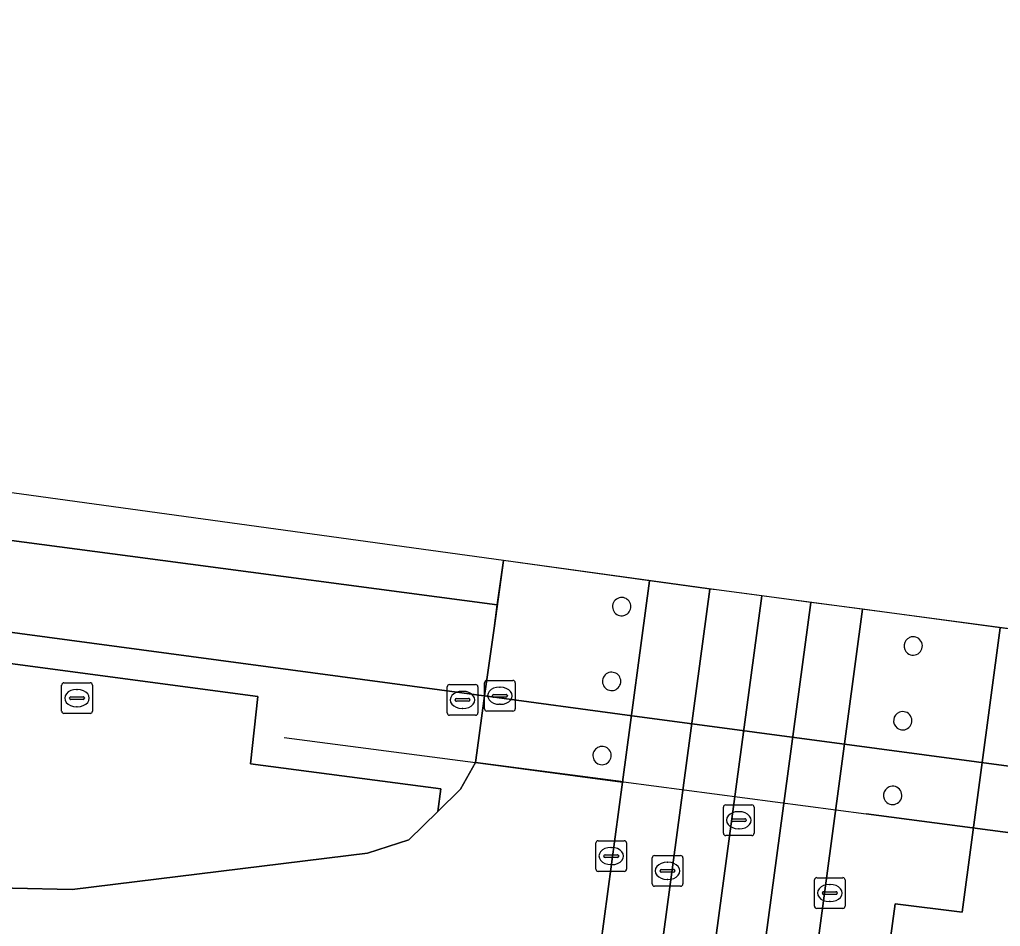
# Model space of a CAD drawing. Extents: x 161258 to 161838, y 380833 to 381727.
# Drawn here: x 161379.43 to 161411.42, y 381696.63 to 381726.19 of the extents above; entities that cross this region are included whole.
import ezdxf

# ---------------------------------------------------------------- set-up
doc = ezdxf.new("R2010")
doc.units = 0
for name, color, linetype in [('IMGEO_Berm_groen', 7, 'Continuous'), ('IMGEO_Dek', 7, 'Continuous'), ('IMGEO_Hek', 7, 'Continuous'), ('IMGEO_Kolk', 7, 'Continuous'), ('IMGEO_Pijler', 7, 'Continuous'), ('IMGEO_Rijbaan_lokaal_gesloten', 7, 'Continuous'), ('IMGEO_Rijbaan_lokaal_open', 7, 'Continuous'), ('IMGEO_Rijbaan_regionaal_gesloten', 7, 'Continuous'), ('IMGEO_Rioolput', 7, 'Continuous'), ('IMGEO_Voetpad_open', 7, 'Continuous')]:
    doc.layers.add(name, color=color, linetype=linetype)

msp = doc.modelspace()

# ---------------------------------------------------------------- linework, layer by layer
at = {"layer": 'IMGEO_Berm_groen'}
for points in [[(161320.382, 381714.114), (161302.023, 381716.576), (161283.652, 381719.058), (161270.337, 381720.851), (161266.337, 381721.39), (161266.2, 381720.387), (161270.208, 381719.845), (161338.59, 381710.606), (161387.2, 381704.126), (161386.96, 381701.929), (161393.172, 381701.112), (161393.073, 381700.375), (161393.816, 381701.106), (161394.202, 381701.801), (161394.298, 381701.973), (161394.342, 381702.289), (161394.6, 381704.143), (161394.577, 381704.146), (161393.852, 381704.243), (161375.459, 381706.713), (161357.08, 381709.164), (161338.725, 381711.598)], [(161338.59, 381710.606), (161270.208, 381719.845), (161266.2, 381720.387), (161265.65, 381716.362), (161269.693, 381715.83), (161273.11, 381715.38), (161276.343, 381714.86), (161284.269, 381713.225), (161290.931, 381711.459), (161295.591, 381710.053), (161302.129, 381709.465), (161311.935, 381707.75), (161332.472, 381704.88), (161350.111, 381702.164), (161362.451, 381699.429), (161368.695, 381698.551), (161375.302, 381697.96), (161381.143, 381697.835), (161390.776, 381699.021), (161392.132, 381699.449), (161393.073, 381700.375), (161393.172, 381701.112), (161386.96, 381701.929), (161387.2, 381704.126)], [(161399.976, 381707.9), (161395.21, 381708.555), (161395.013, 381707.117), (161394.908, 381706.353), (161394.6, 381704.143), (161394.342, 381702.289), (161394.298, 381701.973), (161399.097, 381701.337)], [(161407.391, 381702.43), (161399.416, 381703.498), (161394.6, 381704.143), (161394.342, 381702.289), (161394.298, 381701.973), (161399.133, 381701.338), (161407.042, 381700.297), (161411.91, 381699.657), (161411.957, 381699.966), (161412.199, 381701.786), (161412.186, 381701.788)]]:
    msp.add_lwpolyline(points, close=True, dxfattribs=at)
for points in [[(161399.097, 381701.337), (161394.298, 381701.973), (161394.202, 381701.801), (161393.816, 381701.106), (161393.073, 381700.375), (161392.132, 381699.449), (161390.776, 381699.021), (161381.143, 381697.835), (161375.302, 381697.96), (161368.695, 381698.551), (161362.451, 381699.429), (161350.111, 381702.164), (161332.472, 381704.88), (161311.935, 381707.75), (161302.129, 381709.465), (161295.591, 381710.053), (161292.067, 381710.37)], [(161412.782, 381706.187), (161411.419, 381706.368), (161410.176, 381697.093), (161407.987, 381697.364), (161406.223, 381684.377), (161405.44, 381678.388)], [(161396.148, 381681.7), (161396.667, 381685.571), (161396.979, 381685.53), (161397.187, 381687.078), (161399.097, 381701.337)]]:
    msp.add_lwpolyline(points, dxfattribs=at)
for centre, start, end in [((161399.07, 381707.052), 96.4616, 247.8925), ((161399.069, 381707.053), 248.1016, 96.2524), ((161398.742, 381704.616), 97.9103, 246.5055), ((161398.742, 381704.616), 246.5198, 97.8961), ((161398.429, 381702.198), 101.5643, 242.7221), ((161398.43, 381702.198), 242.5364, 101.75)]:
    msp.add_arc(centre, 0.299, start, end, dxfattribs=at)
at = {"layer": 'IMGEO_Dek'}
msp.add_lwpolyline([(161395.21, 381708.555), (161394.908, 381706.353), (161394.6, 381704.143), (161394.342, 381702.289), (161394.298, 381701.973), (161399.133, 381701.338), (161407.042, 381700.297), (161411.91, 381699.657), (161411.957, 381699.966), (161412.199, 381701.786), (161412.495, 381704.012), (161412.782, 381706.187), (161402.163, 381707.599)], close=True, dxfattribs=at)
at = {"layer": 'IMGEO_Hek'}
for points in [[(161388.06, 381702.793), (161394.298, 381701.973)], [(161399.133, 381701.338), (161394.298, 381701.973)], [(161399.133, 381701.338), (161407.042, 381700.297)], [(161411.91, 381699.657), (161407.042, 381700.297)]]:
    msp.add_lwpolyline(points, dxfattribs=at)
at = {"layer": 'IMGEO_Kolk'}
for p, q in [((161393.379, 381703.587), (161393.379, 381704.439)), ((161393.454, 381704.513), (161394.306, 381704.513)), ((161394.38, 381704.439), (161394.38, 381703.587)), ((161393.867, 381704.293), (161393.892, 381704.293)), ((161393.638, 381704.007), (161393.638, 381704.019)), ((161394.076, 381703.97), (161393.678, 381703.97)), ((161393.681, 381704.056), (161394.079, 381704.056)), ((161394.122, 381704.019), (161394.122, 381704.007)), ((161394.306, 381703.513), (161393.454, 381703.513)), ((161393.89, 381703.733), (161393.865, 381703.733)), ((161398.229, 381698.497), (161398.229, 381699.349)), ((161398.304, 381699.423), (161399.156, 381699.423)), ((161399.23, 381699.349), (161399.23, 381698.497)), ((161398.531, 381698.966), (161398.929, 381698.966)), ((161398.717, 381699.203), (161398.742, 381699.203)), ((161398.488, 381698.917), (161398.488, 381698.929)), ((161398.926, 381698.88), (161398.528, 381698.88)), ((161398.972, 381698.929), (161398.972, 381698.917)), ((161400.064, 381698.013), (161400.064, 381698.865)), ((161400.139, 381698.939), (161400.991, 381698.939)), ((161400.552, 381698.719), (161400.577, 381698.719)), ((161401.065, 381698.865), (161401.065, 381698.013)), ((161399.156, 381698.423), (161398.304, 381698.423)), ((161398.74, 381698.643), (161398.715, 381698.643)), ((161400.323, 381698.433), (161400.323, 381698.445)), ((161400.761, 381698.396), (161400.363, 381698.396)), ((161400.366, 381698.482), (161400.764, 381698.482)), ((161400.807, 381698.445), (161400.807, 381698.433)), ((161400.575, 381698.159), (161400.55, 381698.159)), ((161405.356, 381697.292), (161405.356, 381698.144)), ((161405.431, 381698.218), (161406.283, 381698.218)), ((161406.357, 381698.144), (161406.357, 381697.292)), ((161400.991, 381697.939), (161400.139, 381697.939)), ((161405.615, 381697.712), (161405.615, 381697.724)), ((161405.658, 381697.761), (161406.056, 381697.761)), ((161405.844, 381697.998), (161405.869, 381697.998)), ((161406.099, 381697.724), (161406.099, 381697.712)), ((161406.053, 381697.675), (161405.655, 381697.675)), ((161405.867, 381697.438), (161405.842, 381697.438)), ((161406.283, 381697.218), (161405.431, 381697.218))]:
    msp.add_line(p, q, dxfattribs=at)
for points in [[(161393.379, 381703.587), (161393.379, 381704.439)], [(161393.454, 381704.513), (161394.306, 381704.513)], [(161394.38, 381704.439), (161394.38, 381703.587)], [(161394.306, 381703.513), (161393.454, 381703.513)], [(161398.229, 381698.497), (161398.229, 381699.349)], [(161398.304, 381699.423), (161399.156, 381699.423)], [(161399.23, 381699.349), (161399.23, 381698.497)], [(161400.064, 381698.013), (161400.064, 381698.865)], [(161400.139, 381698.939), (161400.991, 381698.939)], [(161401.065, 381698.865), (161401.065, 381698.013)], [(161399.156, 381698.423), (161398.304, 381698.423)], [(161405.356, 381697.292), (161405.356, 381698.144)], [(161405.431, 381698.218), (161406.283, 381698.218)], [(161406.357, 381698.144), (161406.357, 381697.292)], [(161400.991, 381697.939), (161400.139, 381697.939)], [(161406.283, 381697.218), (161405.431, 381697.218)]]:
    msp.add_lwpolyline(points, dxfattribs=at)
for centre, radius, start, end in [((161393.456, 381704.437), 0.0765, 91.552, 178.448), ((161393.456, 381704.437), 0.0765, 91.552, 178.448), ((161394.304, 381704.437), 0.0765, 1.552, 88.448), ((161394.304, 381704.437), 0.0765, 1.552, 88.448), ((161393.678, 381704.016), 0.0403, 85.8775, 175.7526), ((161393.675, 381704.006), 0.0366, 178.938, 274.7102), ((161394.079, 381704.013), 0.043, 264.8664, 352.4533), ((161394.083, 381704.018), 0.0386, 1.7309, 96.639), ((161393.456, 381703.589), 0.0765, 181.552, 268.448), ((161393.456, 381703.589), 0.0765, 181.552, 268.448), ((161394.304, 381703.589), 0.0765, 271.552, 358.448), ((161394.304, 381703.589), 0.0765, 271.552, 358.448), ((161398.306, 381699.347), 0.0765, 91.552, 178.448), ((161398.306, 381699.347), 0.0765, 91.552, 178.448), ((161399.154, 381699.347), 0.0765, 1.552, 88.448), ((161399.154, 381699.347), 0.0765, 1.552, 88.448), ((161398.528, 381698.926), 0.0403, 85.8775, 175.7526), ((161398.933, 381698.928), 0.0386, 1.7309, 96.639), ((161398.525, 381698.916), 0.0366, 178.938, 274.7102), ((161398.929, 381698.923), 0.043, 264.8664, 352.4533), ((161400.141, 381698.863), 0.0765, 91.552, 178.448), ((161400.141, 381698.863), 0.0765, 91.552, 178.448), ((161400.989, 381698.863), 0.0765, 1.552, 88.448), ((161400.989, 381698.863), 0.0765, 1.552, 88.448), ((161398.306, 381698.499), 0.0765, 181.552, 268.448), ((161398.306, 381698.499), 0.0765, 181.552, 268.448), ((161399.154, 381698.499), 0.0765, 271.552, 358.448), ((161399.154, 381698.499), 0.0765, 271.552, 358.448), ((161400.363, 381698.442), 0.0403, 85.8775, 175.7526), ((161400.36, 381698.432), 0.0366, 178.938, 274.7102), ((161400.764, 381698.439), 0.043, 264.8664, 352.4533), ((161400.768, 381698.444), 0.0386, 1.7309, 96.639), ((161400.141, 381698.015), 0.0765, 181.552, 268.448), ((161400.141, 381698.015), 0.0765, 181.552, 268.448), ((161400.989, 381698.015), 0.0765, 271.552, 358.448), ((161400.989, 381698.015), 0.0765, 271.552, 358.448), ((161405.433, 381698.142), 0.0765, 91.552, 178.448), ((161405.433, 381698.142), 0.0765, 91.552, 178.448), ((161406.281, 381698.142), 0.0765, 1.552, 88.448), ((161406.281, 381698.142), 0.0765, 1.552, 88.448), ((161405.655, 381697.721), 0.0403, 85.8775, 175.7526), ((161405.652, 381697.711), 0.0366, 178.938, 274.7102), ((161406.056, 381697.718), 0.043, 264.8664, 352.4533), ((161406.06, 381697.723), 0.0386, 1.7309, 96.639), ((161405.433, 381697.294), 0.0765, 181.552, 268.448), ((161405.433, 381697.294), 0.0765, 181.552, 268.448), ((161406.281, 381697.294), 0.0765, 271.552, 358.448), ((161406.281, 381697.294), 0.0765, 271.552, 358.448)]:
    msp.add_arc(centre, radius, start, end, dxfattribs=at)
for centre, major_axis, ratio, start_param, end_param in [((161393.866, 381704.013), (-0.387, 0.002), 0.722429, 4.712389, 7.853982), ((161393.891, 381704.013), (-0.39, 0.002), 0.717154, 1.570796, 4.712389), ((161398.716, 381698.923), (-0.387, 0.002), 0.722429, 4.712389, 7.853982), ((161398.741, 381698.923), (-0.39, 0.002), 0.717154, 1.570796, 4.712389), ((161400.551, 381698.439), (-0.387, 0.002), 0.722429, 4.712389, 7.853982), ((161400.576, 381698.439), (-0.39, 0.002), 0.717154, 1.570796, 4.712389), ((161405.843, 381697.718), (-0.387, 0.002), 0.722429, 4.712389, 7.853982), ((161405.868, 381697.718), (-0.39, 0.002), 0.717154, 1.570796, 4.712389)]:
    msp.add_ellipse(centre, major_axis=major_axis, ratio=ratio, start_param=start_param, end_param=end_param, dxfattribs=at)
at = {"layer": 'IMGEO_Pijler'}
for centre, radius, start, end in [((161399.07, 381707.052), 0.299, 96.4616, 247.8925), ((161399.069, 381707.053), 0.299, 248.1016, 96.2524), ((161408.577, 381705.772), 0.298, 112.6, 231.7694), ((161408.577, 381705.772), 0.299, 231.7053, 112.6641), ((161398.742, 381704.616), 0.299, 97.9103, 246.5055), ((161398.742, 381704.616), 0.299, 246.5198, 97.8961), ((161408.238, 381703.334), 0.3, 111.9652, 232.3658), ((161408.237, 381703.334), 0.299, 232.6525, 111.6785), ((161398.429, 381702.198), 0.299, 101.5643, 242.7221), ((161398.43, 381702.198), 0.299, 242.5364, 101.75), ((161407.907, 381700.9), 0.299, 113.0467, 231.2619), ((161407.907, 381700.9), 0.299, 231.2537, 113.0549)]:
    msp.add_arc(centre, radius, start, end, dxfattribs=at)
at = {"layer": 'IMGEO_Rijbaan_lokaal_gesloten'}
for points in [[(161401.949, 381707.628), (161398.823, 381684.386), (161400.512, 381684.138), (161403.64, 381707.403), (161402.163, 381707.599)], [(161406.924, 381706.966), (161405.243, 381707.189), (161402.109, 381683.904), (161403.803, 381683.655)]]:
    msp.add_lwpolyline(points, close=True, dxfattribs=at)
at = {"layer": 'IMGEO_Rijbaan_lokaal_open'}
msp.add_lwpolyline([(161405.243, 381707.189), (161403.64, 381707.403), (161400.512, 381684.138), (161402.109, 381683.904)], close=True, dxfattribs=at)
at = {"layer": 'IMGEO_Rijbaan_regionaal_gesloten'}
for points in [[(161395.21, 381708.555), (161266.992, 381726.19), (161266.848, 381725.137), (161266.739, 381724.334), (161270.713, 381723.786), (161274.594, 381723.251), (161286.434, 381721.67), (161294.615, 381720.579), (161302.624, 381719.51), (161314.74, 381717.835), (161322.659, 381716.784), (161334.727, 381715.159), (161346.792, 381713.518), (161358.971, 381711.918), (161371.094, 381710.27), (161383.043, 381708.695), (161395.013, 381707.117)], [(161395.21, 381708.555), (161395.013, 381707.117), (161394.908, 381706.353), (161394.6, 381704.143), (161399.416, 381703.498), (161407.391, 381702.43), (161412.186, 381701.788), (161412.199, 381701.786), (161412.495, 381704.012), (161412.591, 381704.741), (161412.782, 381706.187), (161402.163, 381707.599)]]:
    msp.add_lwpolyline(points, close=True, dxfattribs=at)
msp.add_lwpolyline([(161375.459, 381706.713), (161393.852, 381704.243), (161394.577, 381704.146), (161394.6, 381704.143), (161394.908, 381706.353), (161395.013, 381707.117), (161383.043, 381708.695), (161371.094, 381710.27)], dxfattribs=at)
at = {"layer": 'IMGEO_Rioolput'}
for p, q in [((161380.805, 381703.646), (161380.805, 381704.498)), ((161380.88, 381704.572), (161381.732, 381704.572)), ((161381.806, 381704.498), (161381.806, 381703.646)), ((161394.598, 381703.723), (161394.598, 381704.575)), ((161394.673, 381704.649), (161395.525, 381704.649)), ((161395.086, 381704.429), (161395.111, 381704.429)), ((161395.599, 381704.575), (161395.599, 381703.723)), ((161381.107, 381704.115), (161381.505, 381704.115)), ((161381.293, 381704.352), (161381.318, 381704.352)), ((161394.857, 381704.143), (161394.857, 381704.155)), ((161395.295, 381704.106), (161394.897, 381704.106)), ((161394.9, 381704.192), (161395.298, 381704.192)), ((161395.341, 381704.155), (161395.341, 381704.143)), ((161381.064, 381704.066), (161381.064, 381704.078)), ((161381.502, 381704.029), (161381.104, 381704.029)), ((161381.316, 381703.792), (161381.291, 381703.792)), ((161381.548, 381704.078), (161381.548, 381704.066)), ((161395.109, 381703.869), (161395.084, 381703.869)), ((161381.732, 381703.572), (161380.88, 381703.572)), ((161395.525, 381703.649), (161394.673, 381703.649)), ((161402.464, 381700.59), (161403.316, 381700.59)), ((161402.389, 381699.664), (161402.389, 381700.516)), ((161402.877, 381700.37), (161402.902, 381700.37)), ((161403.39, 381700.516), (161403.39, 381699.664)), ((161402.648, 381700.084), (161402.648, 381700.096)), ((161403.086, 381700.047), (161402.688, 381700.047)), ((161402.691, 381700.133), (161403.089, 381700.133)), ((161403.132, 381700.096), (161403.132, 381700.084)), ((161402.9, 381699.81), (161402.875, 381699.81)), ((161403.316, 381699.59), (161402.464, 381699.59))]:
    msp.add_line(p, q, dxfattribs=at)
for points in [[(161380.805, 381703.646), (161380.805, 381704.498)], [(161380.88, 381704.572), (161381.732, 381704.572)], [(161381.806, 381704.498), (161381.806, 381703.646)], [(161394.598, 381703.723), (161394.598, 381704.575)], [(161394.673, 381704.649), (161395.525, 381704.649)], [(161395.599, 381704.575), (161395.599, 381703.723)], [(161381.732, 381703.572), (161380.88, 381703.572)], [(161395.525, 381703.649), (161394.673, 381703.649)], [(161402.464, 381700.59), (161403.316, 381700.59)], [(161402.389, 381699.664), (161402.389, 381700.516)], [(161403.39, 381700.516), (161403.39, 381699.664)], [(161403.316, 381699.59), (161402.464, 381699.59)]]:
    msp.add_lwpolyline(points, dxfattribs=at)
for centre, radius, start, end in [((161380.882, 381704.496), 0.0765, 91.552, 178.448), ((161380.882, 381704.496), 0.0765, 91.552, 178.448), ((161381.73, 381704.496), 0.0765, 1.552, 88.448), ((161381.73, 381704.496), 0.0765, 1.552, 88.448), ((161394.675, 381704.573), 0.0765, 91.552, 178.448), ((161394.675, 381704.573), 0.0765, 91.552, 178.448), ((161395.523, 381704.573), 0.0765, 1.552, 88.448), ((161395.523, 381704.573), 0.0765, 1.552, 88.448), ((161381.104, 381704.075), 0.0403, 85.8775, 175.7526), ((161381.509, 381704.077), 0.0386, 1.7309, 96.639), ((161394.897, 381704.152), 0.0403, 85.8775, 175.7526), ((161394.894, 381704.142), 0.0366, 178.938, 274.7102), ((161395.298, 381704.149), 0.043, 264.8664, 352.4533), ((161395.302, 381704.154), 0.0386, 1.7309, 96.639), ((161381.101, 381704.065), 0.0366, 178.938, 274.7102), ((161381.505, 381704.072), 0.043, 264.8664, 352.4533), ((161380.882, 381703.648), 0.0765, 181.552, 268.448), ((161380.882, 381703.648), 0.0765, 181.552, 268.448), ((161381.73, 381703.648), 0.0765, 271.552, 358.448), ((161381.73, 381703.648), 0.0765, 271.552, 358.448), ((161394.675, 381703.725), 0.0765, 181.552, 268.448), ((161394.675, 381703.725), 0.0765, 181.552, 268.448), ((161395.523, 381703.725), 0.0765, 271.552, 358.448), ((161395.523, 381703.725), 0.0765, 271.552, 358.448), ((161402.466, 381700.514), 0.0765, 91.552, 178.448), ((161402.466, 381700.514), 0.0765, 91.552, 178.448), ((161403.314, 381700.514), 0.0765, 1.552, 88.448), ((161403.314, 381700.514), 0.0765, 1.552, 88.448), ((161402.688, 381700.093), 0.0403, 85.8775, 175.7526), ((161402.685, 381700.083), 0.0366, 178.938, 274.7102), ((161403.089, 381700.09), 0.043, 264.8664, 352.4533), ((161403.093, 381700.095), 0.0386, 1.7309, 96.639), ((161402.466, 381699.666), 0.0765, 181.552, 268.448), ((161402.466, 381699.666), 0.0765, 181.552, 268.448), ((161403.314, 381699.666), 0.0765, 271.552, 358.448), ((161403.314, 381699.666), 0.0765, 271.552, 358.448)]:
    msp.add_arc(centre, radius, start, end, dxfattribs=at)
for centre, major_axis, ratio, start_param, end_param in [((161395.085, 381704.149), (-0.387, 0.002), 0.722429, 4.712389, 7.853982), ((161395.11, 381704.149), (-0.39, 0.002), 0.717154, 1.570796, 4.712389), ((161381.292, 381704.072), (-0.387, 0.002), 0.722429, 4.712389, 7.853982), ((161381.317, 381704.072), (-0.39, 0.002), 0.717154, 1.570796, 4.712389), ((161402.876, 381700.09), (-0.387, 0.002), 0.722429, 4.712389, 7.853982), ((161402.901, 381700.09), (-0.39, 0.002), 0.717154, 1.570796, 4.712389)]:
    msp.add_ellipse(centre, major_axis=major_axis, ratio=ratio, start_param=start_param, end_param=end_param, dxfattribs=at)
at = {"layer": 'IMGEO_Voetpad_open'}
for points in [[(161401.949, 381707.628), (161399.976, 381707.9), (161399.097, 381701.337), (161397.187, 381687.078), (161396.979, 381685.53), (161396.667, 381685.571), (161396.148, 381681.7)], [(161398.443, 381681.395), (161398.823, 381684.386), (161401.949, 381707.628)], [(161406.924, 381706.966), (161403.803, 381683.655), (161403.139, 381678.703)], [(161405.44, 381678.388), (161406.223, 381684.377), (161407.987, 381697.364), (161410.176, 381697.093), (161411.419, 381706.368), (161406.924, 381706.966)]]:
    msp.add_lwpolyline(points, dxfattribs=at)
for centre, radius, start, end in [((161408.577, 381705.772), 0.298, 112.6, 231.7694), ((161408.577, 381705.772), 0.299, 231.7053, 112.6641), ((161408.238, 381703.334), 0.3, 111.9652, 232.3658), ((161408.237, 381703.334), 0.299, 232.6525, 111.6785), ((161407.907, 381700.9), 0.299, 113.0467, 231.2619), ((161407.907, 381700.9), 0.299, 231.2537, 113.0549)]:
    msp.add_arc(centre, radius, start, end, dxfattribs=at)

doc.saveas('drawing.dxf')
